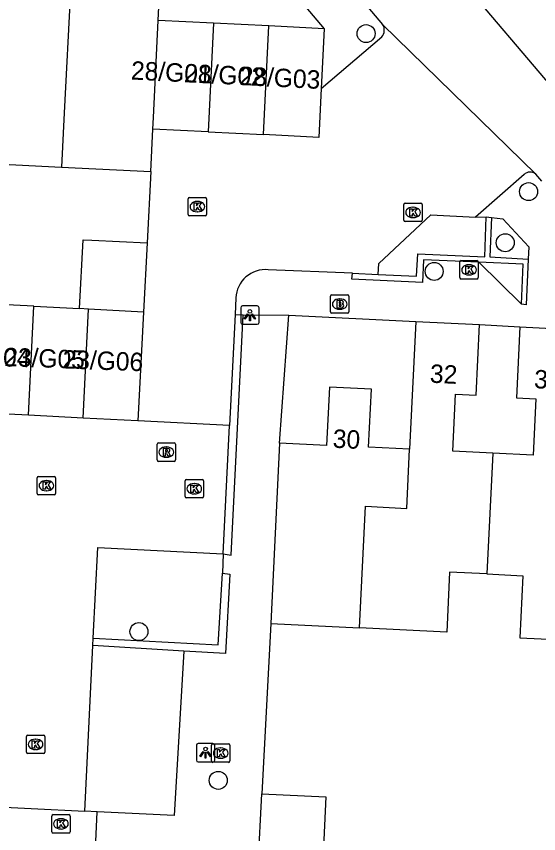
# Model space of a CAD drawing. Extents: x 162990 to 165007, y 383433 to 384336.
# Drawn here: x 164404.85 to 164433.25, y 383840 to 383884.42 of the extents above; entities that cross this region are included whole.
import ezdxf

# ---------------------------------------------------------------- set-up
doc = ezdxf.new("R2010")
doc.units = 0
for name, color, linetype in [('IMGEO_Boom', 7, 'Continuous'), ('IMGEO_Brandkraan', 7, 'Continuous'), ('IMGEO_Kolk', 7, 'Continuous'), ('IMGEO_Lichtpunt', 7, 'Continuous'), ('IMGEO_Muur', 7, 'Continuous'), ('IMGEO_Pand', 7, 'Continuous'), ('IMGEO_Pand_nummerreeks', 7, 'Continuous'), ('IMGEO_Rijbaan_lokaal_open', 7, 'Continuous'), ('IMGEO_Rioolput', 7, 'Continuous'), ('IMGEO_Voetpad_open', 7, 'Continuous')]:
    doc.layers.add(name, color=color, linetype=linetype)

msp = doc.modelspace()

# ---------------------------------------------------------------- linework, layer by layer
at = {"layer": 'IMGEO_Boom'}
for centre in [(164423.869, 383883.476), (164432.705, 383874.889), (164431.432, 383872.114), (164427.57, 383870.557), (164411.518, 383850.982), (164415.83, 383842.9)]:
    msp.add_circle(centre, 0.489, dxfattribs=at)
at = {"layer": 'IMGEO_Brandkraan'}
for p, q in [((164421.935, 383868.353), (164421.935, 383869.205)), ((164422.01, 383869.279), (164422.862, 383869.279)), ((164422.423, 383869.059), (164422.448, 383869.059)), ((164422.936, 383869.205), (164422.936, 383868.353)), ((164422.862, 383868.279), (164422.01, 383868.279)), ((164422.446, 383868.499), (164422.421, 383868.499))]:
    msp.add_line(p, q, dxfattribs=at)
for points in [[(164421.935, 383868.353), (164421.935, 383869.205)], [(164422.01, 383869.279), (164422.862, 383869.279)], [(164422.936, 383869.205), (164422.936, 383868.353)], [(164422.283, 383868.979), (164422.283, 383868.579), (164422.496, 383868.579)], [(164422.514, 383868.979), (164422.283, 383868.979)], [(164422.462, 383868.898), (164422.408, 383868.898), (164422.408, 383868.822)], [(164422.408, 383868.822), (164422.461, 383868.822)], [(164422.47, 383868.746), (164422.408, 383868.746), (164422.408, 383868.665)], [(164422.408, 383868.665), (164422.47, 383868.665)], [(164422.862, 383868.279), (164422.01, 383868.279)]]:
    msp.add_lwpolyline(points, dxfattribs=at)
for centre, radius, start, end in [((164422.012, 383869.203), 0.0765, 91.552, 178.448), ((164422.012, 383869.203), 0.0765, 91.552, 178.448), ((164422.86, 383869.203), 0.0765, 1.552, 88.448), ((164422.86, 383869.203), 0.0765, 1.552, 88.448), ((164422.463, 383868.86), 0.0379, 267.8285, 90.9355), ((164422.471, 383868.705), 0.0404, 269.8759, 90.5077), ((164422.502, 383868.83), 0.251, 268.6676, 293.5347), ((164422.518, 383868.834), 0.145, 59.4692, 91.5367), ((164422.543, 383868.881), 0.0922, 285.5137, 58.1501), ((164422.548, 383868.689), 0.105, 301.3115, 78.989), ((164422.012, 383868.355), 0.0765, 181.552, 268.448), ((164422.012, 383868.355), 0.0765, 181.552, 268.448), ((164422.86, 383868.355), 0.0765, 271.552, 358.448), ((164422.86, 383868.355), 0.0765, 271.552, 358.448)]:
    msp.add_arc(centre, radius, start, end, dxfattribs=at)
for centre, major_axis, ratio, start_param, end_param in [((164422.422, 383868.779), (-0.387, 0.002), 0.722429, 4.712389, 7.853982), ((164422.447, 383868.779), (-0.39, 0.002), 0.717154, 1.570796, 4.712389)]:
    msp.add_ellipse(centre, major_axis=major_axis, ratio=ratio, start_param=start_param, end_param=end_param, dxfattribs=at)
at = {"layer": 'IMGEO_Kolk'}
for p, q in [((164414.195, 383873.65), (164414.195, 383874.502)), ((164414.27, 383874.576), (164415.122, 383874.576)), ((164415.196, 383874.502), (164415.196, 383873.65)), ((164414.683, 383874.356), (164414.708, 383874.356)), ((164425.921, 383873.333), (164425.921, 383874.185)), ((164425.996, 383874.259), (164426.848, 383874.259)), ((164426.409, 383874.039), (164426.434, 383874.039)), ((164426.922, 383874.185), (164426.922, 383873.333)), ((164415.122, 383873.576), (164414.27, 383873.576)), ((164414.706, 383873.796), (164414.681, 383873.796)), ((164426.432, 383873.479), (164426.407, 383873.479)), ((164426.848, 383873.259), (164425.996, 383873.259)), ((164428.967, 383870.216), (164428.967, 383871.068)), ((164429.042, 383871.142), (164429.894, 383871.142)), ((164429.455, 383870.922), (164429.48, 383870.922)), ((164429.968, 383871.068), (164429.968, 383870.216)), ((164429.478, 383870.362), (164429.453, 383870.362)), ((164429.894, 383870.142), (164429.042, 383870.142)), ((164405.987, 383858.488), (164405.987, 383859.34)), ((164406.062, 383859.414), (164406.914, 383859.414)), ((164406.988, 383859.34), (164406.988, 383858.488)), ((164406.475, 383859.194), (164406.5, 383859.194)), ((164414.025, 383858.32), (164414.025, 383859.172)), ((164414.1, 383859.246), (164414.952, 383859.246)), ((164414.513, 383859.026), (164414.538, 383859.026)), ((164415.026, 383859.172), (164415.026, 383858.32)), ((164406.914, 383858.414), (164406.062, 383858.414)), ((164406.498, 383858.634), (164406.473, 383858.634)), ((164414.536, 383858.466), (164414.511, 383858.466)), ((164414.952, 383858.246), (164414.1, 383858.246)), ((164405.396, 383844.426), (164405.396, 383845.278)), ((164405.471, 383845.352), (164406.323, 383845.352)), ((164405.884, 383845.132), (164405.909, 383845.132)), ((164406.397, 383845.278), (164406.397, 383844.426)), ((164415.462, 383843.953), (164415.462, 383844.805)), ((164415.537, 383844.879), (164416.389, 383844.879)), ((164415.95, 383844.659), (164415.975, 383844.659)), ((164416.463, 383844.805), (164416.463, 383843.953)), ((164406.323, 383844.352), (164405.471, 383844.352)), ((164405.907, 383844.572), (164405.882, 383844.572)), ((164416.389, 383843.879), (164415.537, 383843.879)), ((164415.973, 383844.099), (164415.948, 383844.099)), ((164406.773, 383840.11), (164406.773, 383840.962)), ((164406.848, 383841.036), (164407.7, 383841.036)), ((164407.261, 383840.816), (164407.286, 383840.816)), ((164407.774, 383840.962), (164407.774, 383840.11)), ((164407.284, 383840.256), (164407.259, 383840.256)), ((164407.7, 383840.036), (164406.848, 383840.036))]:
    msp.add_line(p, q, dxfattribs=at)
for points in [[(164414.195, 383873.65), (164414.195, 383874.502)], [(164414.27, 383874.576), (164415.122, 383874.576)], [(164415.196, 383874.502), (164415.196, 383873.65)], [(164414.516, 383874.276), (164414.639, 383874.276), (164414.639, 383874.125), (164414.769, 383874.276), (164414.933, 383874.276), (164414.787, 383874.125), (164414.94, 383873.876), (164414.788, 383873.876), (164414.703, 383874.04), (164414.639, 383873.973), (164414.639, 383873.876), (164414.516, 383873.876), (164414.516, 383874.276)], [(164425.921, 383873.333), (164425.921, 383874.185)], [(164425.996, 383874.259), (164426.848, 383874.259)], [(164426.242, 383873.959), (164426.365, 383873.959), (164426.365, 383873.808), (164426.495, 383873.959), (164426.659, 383873.959), (164426.513, 383873.808), (164426.666, 383873.559), (164426.514, 383873.559), (164426.429, 383873.723), (164426.365, 383873.656), (164426.365, 383873.559), (164426.242, 383873.559), (164426.242, 383873.959)], [(164426.922, 383874.185), (164426.922, 383873.333)], [(164415.122, 383873.576), (164414.27, 383873.576)], [(164426.848, 383873.259), (164425.996, 383873.259)], [(164428.967, 383870.216), (164428.967, 383871.068)], [(164429.042, 383871.142), (164429.894, 383871.142)], [(164429.288, 383870.842), (164429.411, 383870.842), (164429.411, 383870.691), (164429.541, 383870.842), (164429.705, 383870.842), (164429.559, 383870.691), (164429.712, 383870.442), (164429.56, 383870.442), (164429.475, 383870.606), (164429.411, 383870.539), (164429.411, 383870.442), (164429.288, 383870.442), (164429.288, 383870.842)], [(164429.968, 383871.068), (164429.968, 383870.216)], [(164429.894, 383870.142), (164429.042, 383870.142)], [(164405.987, 383858.488), (164405.987, 383859.34)], [(164406.062, 383859.414), (164406.914, 383859.414)], [(164406.988, 383859.34), (164406.988, 383858.488)], [(164406.308, 383859.114), (164406.431, 383859.114), (164406.431, 383858.963), (164406.561, 383859.114), (164406.725, 383859.114), (164406.579, 383858.963), (164406.732, 383858.714), (164406.58, 383858.714), (164406.495, 383858.878), (164406.431, 383858.811), (164406.431, 383858.714), (164406.308, 383858.714), (164406.308, 383859.114)], [(164414.025, 383858.32), (164414.025, 383859.172)], [(164414.1, 383859.246), (164414.952, 383859.246)], [(164414.346, 383858.946), (164414.469, 383858.946), (164414.469, 383858.795), (164414.599, 383858.946), (164414.763, 383858.946), (164414.617, 383858.795), (164414.77, 383858.546), (164414.618, 383858.546), (164414.533, 383858.71), (164414.469, 383858.643), (164414.469, 383858.546), (164414.346, 383858.546), (164414.346, 383858.946)], [(164415.026, 383859.172), (164415.026, 383858.32)], [(164406.914, 383858.414), (164406.062, 383858.414)], [(164414.952, 383858.246), (164414.1, 383858.246)], [(164405.396, 383844.426), (164405.396, 383845.278)], [(164405.471, 383845.352), (164406.323, 383845.352)], [(164405.717, 383845.052), (164405.84, 383845.052), (164405.84, 383844.901), (164405.97, 383845.052), (164406.134, 383845.052), (164405.988, 383844.901), (164406.141, 383844.652), (164405.989, 383844.652), (164405.904, 383844.816), (164405.84, 383844.749), (164405.84, 383844.652), (164405.717, 383844.652), (164405.717, 383845.052)], [(164406.397, 383845.278), (164406.397, 383844.426)], [(164415.462, 383843.953), (164415.462, 383844.805)], [(164415.537, 383844.879), (164416.389, 383844.879)], [(164416.463, 383844.805), (164416.463, 383843.953)], [(164406.323, 383844.352), (164405.471, 383844.352)], [(164415.783, 383844.579), (164415.906, 383844.579), (164415.906, 383844.428), (164416.036, 383844.579), (164416.2, 383844.579), (164416.054, 383844.428), (164416.207, 383844.179), (164416.055, 383844.179), (164415.97, 383844.343), (164415.906, 383844.276), (164415.906, 383844.179), (164415.783, 383844.179), (164415.783, 383844.579)], [(164416.389, 383843.879), (164415.537, 383843.879)], [(164406.773, 383840.11), (164406.773, 383840.962)], [(164406.848, 383841.036), (164407.7, 383841.036)], [(164407.094, 383840.736), (164407.217, 383840.736), (164407.217, 383840.585), (164407.347, 383840.736), (164407.511, 383840.736), (164407.365, 383840.585), (164407.518, 383840.336), (164407.366, 383840.336), (164407.281, 383840.5), (164407.217, 383840.433), (164407.217, 383840.336), (164407.094, 383840.336), (164407.094, 383840.736)], [(164407.774, 383840.962), (164407.774, 383840.11)], [(164407.7, 383840.036), (164406.848, 383840.036)]]:
    msp.add_lwpolyline(points, dxfattribs=at)
for centre, start, end in [((164414.272, 383874.5), 91.552, 178.448), ((164414.272, 383874.5), 91.552, 178.448), ((164415.12, 383874.5), 1.552, 88.448), ((164415.12, 383874.5), 1.552, 88.448), ((164425.998, 383874.183), 91.552, 178.448), ((164425.998, 383874.183), 91.552, 178.448), ((164426.846, 383874.183), 1.552, 88.448), ((164426.846, 383874.183), 1.552, 88.448), ((164414.272, 383873.652), 181.552, 268.448), ((164414.272, 383873.652), 181.552, 268.448), ((164415.12, 383873.652), 271.552, 358.448), ((164415.12, 383873.652), 271.552, 358.448), ((164425.998, 383873.335), 181.552, 268.448), ((164425.998, 383873.335), 181.552, 268.448), ((164426.846, 383873.335), 271.552, 358.448), ((164426.846, 383873.335), 271.552, 358.448), ((164429.044, 383871.066), 91.552, 178.448), ((164429.044, 383871.066), 91.552, 178.448), ((164429.892, 383871.066), 1.552, 88.448), ((164429.892, 383871.066), 1.552, 88.448), ((164429.044, 383870.218), 181.552, 268.448), ((164429.044, 383870.218), 181.552, 268.448), ((164429.892, 383870.218), 271.552, 358.448), ((164429.892, 383870.218), 271.552, 358.448), ((164406.064, 383859.338), 91.552, 178.448), ((164406.064, 383859.338), 91.552, 178.448), ((164406.912, 383859.338), 1.552, 88.448), ((164406.912, 383859.338), 1.552, 88.448), ((164414.102, 383859.17), 91.552, 178.448), ((164414.102, 383859.17), 91.552, 178.448), ((164414.95, 383859.17), 1.552, 88.448), ((164414.95, 383859.17), 1.552, 88.448), ((164406.064, 383858.49), 181.552, 268.448), ((164406.064, 383858.49), 181.552, 268.448), ((164406.912, 383858.49), 271.552, 358.448), ((164406.912, 383858.49), 271.552, 358.448), ((164414.102, 383858.322), 181.552, 268.448), ((164414.102, 383858.322), 181.552, 268.448), ((164414.95, 383858.322), 271.552, 358.448), ((164414.95, 383858.322), 271.552, 358.448), ((164405.473, 383845.276), 91.552, 178.448), ((164405.473, 383845.276), 91.552, 178.448), ((164406.321, 383845.276), 1.552, 88.448), ((164406.321, 383845.276), 1.552, 88.448), ((164415.539, 383844.803), 91.552, 178.448), ((164415.539, 383844.803), 91.552, 178.448), ((164416.387, 383844.803), 1.552, 88.448), ((164416.387, 383844.803), 1.552, 88.448), ((164405.473, 383844.428), 181.552, 268.448), ((164405.473, 383844.428), 181.552, 268.448), ((164406.321, 383844.428), 271.552, 358.448), ((164406.321, 383844.428), 271.552, 358.448), ((164415.539, 383843.955), 181.552, 268.448), ((164415.539, 383843.955), 181.552, 268.448), ((164416.387, 383843.955), 271.552, 358.448), ((164416.387, 383843.955), 271.552, 358.448), ((164406.85, 383840.96), 91.552, 178.448), ((164406.85, 383840.96), 91.552, 178.448), ((164407.698, 383840.96), 1.552, 88.448), ((164407.698, 383840.96), 1.552, 88.448), ((164406.85, 383840.112), 181.552, 268.448), ((164406.85, 383840.112), 181.552, 268.448), ((164407.698, 383840.112), 271.552, 358.448), ((164407.698, 383840.112), 271.552, 358.448)]:
    msp.add_arc(centre, 0.0765, start, end, dxfattribs=at)
for centre, major_axis, ratio, start_param, end_param in [((164414.682, 383874.076), (-0.387, 0.002), 0.722429, 4.712389, 7.853982), ((164414.707, 383874.076), (-0.39, 0.002), 0.717154, 1.570796, 4.712389), ((164426.408, 383873.759), (-0.387, 0.002), 0.722429, 4.712389, 7.853982), ((164426.433, 383873.759), (-0.39, 0.002), 0.717154, 1.570796, 4.712389), ((164429.454, 383870.642), (-0.387, 0.002), 0.722429, 4.712389, 7.853982), ((164429.479, 383870.642), (-0.39, 0.002), 0.717154, 1.570796, 4.712389), ((164406.474, 383858.914), (-0.387, 0.002), 0.722429, 4.712389, 7.853982), ((164406.499, 383858.914), (-0.39, 0.002), 0.717154, 1.570796, 4.712389), ((164414.512, 383858.746), (-0.387, 0.002), 0.722429, 4.712389, 7.853982), ((164414.537, 383858.746), (-0.39, 0.002), 0.717154, 1.570796, 4.712389), ((164405.883, 383844.852), (-0.387, 0.002), 0.722429, 4.712389, 7.853982), ((164405.908, 383844.852), (-0.39, 0.002), 0.717154, 1.570796, 4.712389), ((164415.949, 383844.379), (-0.387, 0.002), 0.722429, 4.712389, 7.853982), ((164415.974, 383844.379), (-0.39, 0.002), 0.717154, 1.570796, 4.712389), ((164407.26, 383840.536), (-0.387, 0.002), 0.722429, 4.712389, 7.853982), ((164407.285, 383840.536), (-0.39, 0.002), 0.717154, 1.570796, 4.712389)]:
    msp.add_ellipse(centre, major_axis=major_axis, ratio=ratio, start_param=start_param, end_param=end_param, dxfattribs=at)
at = {"layer": 'IMGEO_Lichtpunt'}
for p, q in [((164417.052, 383868.582), (164417.052, 383867.775)), ((164417.052, 383868.582), (164417.052, 383867.775)), ((164417.954, 383868.677), (164417.146, 383868.677)), ((164417.954, 383868.677), (164417.146, 383868.677)), ((164418.048, 383867.775), (164418.048, 383868.582)), ((164418.048, 383867.775), (164418.048, 383868.582)), ((164417.146, 383867.681), (164417.954, 383867.681)), ((164417.146, 383867.681), (164417.954, 383867.681)), ((164414.639, 383844.806), (164414.639, 383843.999)), ((164414.639, 383844.806), (164414.639, 383843.999)), ((164415.541, 383844.901), (164414.733, 383844.901)), ((164415.541, 383844.901), (164414.733, 383844.901)), ((164415.635, 383843.999), (164415.635, 383844.806)), ((164415.635, 383843.999), (164415.635, 383844.806)), ((164414.733, 383843.905), (164415.541, 383843.905)), ((164414.733, 383843.905), (164415.541, 383843.905))]:
    msp.add_line(p, q, dxfattribs=at)
for points in [[(164417.426, 383868.246), (164417.465, 383868.218), (164417.277, 383867.956), (164417.239, 383867.983), (164417.426, 383868.246)], [(164417.528, 383868.198), (164417.575, 383868.198), (164417.575, 383867.876), (164417.528, 383867.876), (164417.528, 383868.198)], [(164417.638, 383868.218), (164417.676, 383868.245), (164417.863, 383867.983), (164417.824, 383867.955), (164417.638, 383868.218)], [(164415.013, 383844.47), (164415.052, 383844.442), (164414.864, 383844.18), (164414.826, 383844.207), (164415.013, 383844.47)], [(164415.115, 383844.422), (164415.162, 383844.422), (164415.162, 383844.1), (164415.115, 383844.1), (164415.115, 383844.422)], [(164415.225, 383844.442), (164415.263, 383844.469), (164415.45, 383844.207), (164415.411, 383844.179), (164415.225, 383844.442)]]:
    msp.add_lwpolyline(points, dxfattribs=at)
for centre in [(164417.551, 383868.38), (164415.138, 383844.604)]:
    msp.add_circle(centre, 0.0994, dxfattribs=at)
for centre, start, end in [((164417.146, 383868.582), 90, 180), ((164417.146, 383868.582), 90, 180), ((164417.954, 383868.582), 0, 90), ((164417.954, 383868.582), 0, 90), ((164417.146, 383867.775), 180, 270), ((164417.146, 383867.775), 180, 270), ((164417.954, 383867.775), 270, 0), ((164417.954, 383867.775), 270, 360), ((164414.733, 383844.806), 90, 180), ((164414.733, 383844.806), 90, 180), ((164415.541, 383844.806), 0, 90), ((164415.541, 383844.806), 0, 90), ((164414.733, 383843.999), 180, 270), ((164414.733, 383843.999), 180, 270), ((164415.541, 383843.999), 270, 0), ((164415.541, 383843.999), 270, 360)]:
    msp.add_arc(centre, 0.0946, start, end, dxfattribs=at)
at = {"layer": 'IMGEO_Muur'}
for points in [[(164424.531, 383870.391), (164426.603, 383870.302), (164426.676, 383871.511), (164430.324, 383871.343), (164430.389, 383873.512)], [(164430.389, 383873.512), (164430.679, 383873.491)], [(164430.679, 383873.491), (164430.604, 383871.352), (164432.673, 383871.217)], [(164429.993, 383871.051), (164426.995, 383871.181), (164426.942, 383869.961), (164423.088, 383870.133), (164423.132, 383870.451)], [(164432.316, 383868.775), (164432.412, 383870.947), (164429.993, 383871.051)], [(164432.673, 383871.217), (164432.577, 383868.738), (164432.316, 383868.775)], [(164423.132, 383870.451), (164424.531, 383870.391)], [(164416.092, 383855.201), (164416.53, 383855.142), (164417.191, 383868.197)], [(164416.741, 383868.219), (164416.44, 383862.191)], [(164416.741, 383868.219), (164417.191, 383868.197)], [(164416.092, 383855.201), (164416.44, 383862.191)], [(164409.035, 383850.624), (164415.821, 383850.271), (164416.057, 383854.153)], [(164416.057, 383854.153), (164416.468, 383854.102), (164416.228, 383849.794), (164413.957, 383849.928)], [(164409.015, 383850.221), (164409.035, 383850.624)], [(164413.957, 383849.928), (164409.015, 383850.221)]]:
    msp.add_lwpolyline(points, dxfattribs=at)
at = {"layer": 'IMGEO_Pand'}
for points in [[(164412.56, 383884.195), (164412.783, 383888.636), (164410.187, 383888.766), (164410.344, 383891.902), (164408.094, 383892.015), (164407.938, 383888.902), (164405.676, 383889.015)], [(164405.676, 383889.015), (164405.52, 383885.942), (164407.787, 383885.828), (164407.456, 383879.168), (164407.31, 383876.223)], [(164412.276, 383878.288), (164412.308, 383878.925), (164412.56, 383884.195)], [(164415.569, 383884.044), (164412.56, 383884.195)], [(164415.569, 383884.044), (164415.273, 383878.138)], [(164418.579, 383883.893), (164415.569, 383884.044)], [(164418.282, 383877.987), (164418.579, 383883.893)], [(164421.588, 383883.742), (164418.579, 383883.893)], [(164421.588, 383883.742), (164421.424, 383880.487)], [(164400.763, 383882.443), (164402.825, 383882.357), (164402.703, 383879.424), (164400.701, 383879.507), (164400.554, 383876.56), (164407.31, 383876.223)], [(164421.424, 383880.487), (164421.291, 383877.836), (164418.282, 383877.987)], [(164412.157, 383875.981), (164412.276, 383878.288)], [(164415.273, 383878.138), (164412.276, 383878.288)], [(164415.273, 383878.138), (164418.282, 383877.987)], [(164407.31, 383876.223), (164412.157, 383875.981)], [(164408.286, 383868.535), (164408.477, 383872.279), (164408.964, 383872.255), (164411.958, 383872.104)], [(164411.958, 383872.104), (164411.759, 383868.336)], [(164405.806, 383868.66), (164402.837, 383868.809)], [(164405.509, 383862.738), (164405.806, 383868.66)], [(164405.806, 383868.66), (164408.286, 383868.535)], [(164408.776, 383868.507), (164408.286, 383868.535)], [(164408.479, 383862.589), (164408.776, 383868.507)], [(164411.759, 383868.336), (164408.776, 383868.507)], [(164411.759, 383868.336), (164411.448, 383862.44)], [(164426.58, 383867.834), (164426.237, 383860.892)], [(164426.58, 383867.834), (164430.041, 383867.663)], [(164430.762, 383860.675), (164428.577, 383860.783), (164428.73, 383863.879), (164429.851, 383863.824), (164430.041, 383867.663)], [(164432.229, 383867.536), (164432.039, 383863.688), (164433.102, 383863.635), (164432.951, 383860.567), (164430.762, 383860.675)], [(164432.229, 383867.536), (164435.719, 383867.363), (164435.527, 383863.463)], [(164426.237, 383860.892), (164424.007, 383861.002), (164424.163, 383864.159), (164421.879, 383864.272), (164421.722, 383861.098), (164419.167, 383861.224)], [(164405.509, 383862.738), (164402.54, 383862.887)], [(164408.479, 383862.589), (164405.509, 383862.738)], [(164411.448, 383862.44), (164408.479, 383862.589)], [(164419.167, 383861.224), (164418.683, 383851.42)], [(164423.508, 383851.182), (164423.843, 383857.795), (164426.075, 383857.676), (164426.237, 383860.892)], [(164430.762, 383860.675), (164430.433, 383854.119)], [(164430.433, 383854.119), (164428.411, 383854.219), (164428.25, 383850.948), (164423.508, 383851.182)], [(164430.433, 383854.119), (164432.396, 383854.022), (164432.23, 383850.651), (164436.878, 383850.421)], [(164418.683, 383851.42), (164423.508, 383851.182)], [(164418.006, 383838.287), (164418.197, 383842.174)], [(164418.197, 383842.174), (164421.684, 383842.002), (164421.492, 383838.115)]]:
    msp.add_lwpolyline(points, dxfattribs=at)
at = {"layer": 'IMGEO_Rijbaan_lokaal_open'}
for points in [[(164405.792, 383900.372), (164410.509, 383900.794), (164424.769, 383883.979)], [(164429.784, 383888.809), (164428.16, 383887.395), (164434.857, 383879.509), (164435.741, 383880.286)], [(164424.769, 383883.979), (164433.089, 383875.833)], [(164421.424, 383880.487), (164424.715, 383883.298)], [(164412.157, 383875.981), (164411.958, 383872.104)], [(164432.456, 383875.826), (164429.821, 383873.503)], [(164433.424, 383875.462), (164433.089, 383875.833)], [(164424.531, 383870.391), (164424.557, 383870.991), (164427.381, 383873.628), (164429.821, 383873.503)], [(164423.132, 383870.451), (164418.541, 383870.649)], [(164416.786, 383869.118), (164416.741, 383868.219)], [(164416.44, 383862.191), (164411.448, 383862.44)], [(164409.035, 383850.624), (164409.281, 383855.558), (164416.092, 383855.201)], [(164408.567, 383841.226), (164409.015, 383850.221)], [(164402.729, 383841.517), (164408.567, 383841.226)]]:
    msp.add_lwpolyline(points, dxfattribs=at)
for centre, radius, start, end in [((164424.291, 383883.674), 0.567, 318.4339, 32.4985), ((164432.776, 383875.476), 0.475, 48.8152, 132.4519), ((164418.397, 383869.042), 1.613, 84.8876, 177.313)]:
    msp.add_arc(centre, radius, start, end, dxfattribs=at)
at = {"layer": 'IMGEO_Rioolput'}
for p, q in [((164412.503, 383860.309), (164412.503, 383861.161)), ((164412.578, 383861.235), (164413.43, 383861.235)), ((164413.504, 383861.161), (164413.504, 383860.309)), ((164412.991, 383861.015), (164413.016, 383861.015)), ((164413.43, 383860.235), (164412.578, 383860.235)), ((164413.014, 383860.455), (164412.989, 383860.455))]:
    msp.add_line(p, q, dxfattribs=at)
for points in [[(164412.503, 383860.309), (164412.503, 383861.161)], [(164412.578, 383861.235), (164413.43, 383861.235)], [(164413.504, 383861.161), (164413.504, 383860.309)], [(164413.092, 383860.933), (164412.84, 383860.935), (164412.84, 383860.535)], [(164412.84, 383860.535), (164412.964, 383860.535), (164412.964, 383860.697), (164412.975, 383860.697)], [(164413.018, 383860.854), (164412.964, 383860.854), (164412.964, 383860.773)], [(164412.964, 383860.773), (164413.016, 383860.773)], [(164413.022, 383860.668), (164413.093, 383860.535), (164413.233, 383860.535), (164413.168, 383860.661)], [(164413.43, 383860.235), (164412.578, 383860.235)]]:
    msp.add_lwpolyline(points, dxfattribs=at)
for centre, radius, start, end in [((164412.58, 383861.159), 0.0765, 91.552, 178.448), ((164412.58, 383861.159), 0.0765, 91.552, 178.448), ((164413.428, 383861.159), 0.0765, 1.552, 88.448), ((164413.428, 383861.159), 0.0765, 1.552, 88.448), ((164412.974, 383860.644), 0.0533, 26.0293, 88.6989), ((164413, 383860.962), 0.19, 274.7715, 282.9687), ((164413.024, 383860.758), 0.0964, 77.0061, 93.1865), ((164413.038, 383860.815), 0.0378, 276.6634, 79.6772), ((164413.091, 383860.823), 0.109, 350.3612, 89.416), ((164413.089, 383860.823), 0.112, 277.5842, 350.9817), ((164413.073, 383860.608), 0.108, 29.5134, 73.7905), ((164412.58, 383860.311), 0.0765, 181.552, 268.448), ((164412.58, 383860.311), 0.0765, 181.552, 268.448), ((164413.428, 383860.311), 0.0765, 271.552, 358.448), ((164413.428, 383860.311), 0.0765, 271.552, 358.448)]:
    msp.add_arc(centre, radius, start, end, dxfattribs=at)
for centre, major_axis, ratio, start_param, end_param in [((164412.99, 383860.735), (-0.387, 0.002), 0.722429, 4.712389, 7.853982), ((164413.015, 383860.735), (-0.39, 0.002), 0.717154, 1.570796, 4.712389)]:
    msp.add_ellipse(centre, major_axis=major_axis, ratio=ratio, start_param=start_param, end_param=end_param, dxfattribs=at)
at = {"layer": 'IMGEO_Voetpad_open'}
for points in [[(164413.781, 383892.971), (164421.588, 383883.742)], [(164429.821, 383873.503), (164430.389, 383873.512)], [(164430.679, 383873.491), (164431.295, 383873.409), (164432.717, 383871.886), (164432.673, 383871.217)], [(164432.316, 383868.775), (164429.993, 383871.051)], [(164417.191, 383868.197), (164419.66, 383868.171)], [(164419.167, 383861.224), (164419.66, 383868.171)], [(164419.66, 383868.171), (164426.58, 383867.834)], [(164430.041, 383867.663), (164432.229, 383867.536)], [(164416.092, 383855.201), (164416.057, 383854.153)], [(164418.683, 383851.42), (164418.197, 383842.174)], [(164413.957, 383849.928), (164413.428, 383840.984), (164409.245, 383841.192)], [(164409.245, 383841.192), (164408.567, 383841.226)], [(164409.143, 383838.785), (164409.245, 383841.192)]]:
    msp.add_lwpolyline(points, dxfattribs=at)

# ---------------------------------------------------------------- texts
at = {"layer": 'IMGEO_Pand_nummerreeks'}
for s, rotation, p in [('28/G01', 357.1275, (164411.064, 383880.986)), ('28/G02', 357.1275, (164413.957, 383880.841)), ('28/G03', 357.1275, (164416.972, 383880.689)), ('23/G04', 357.9494, (164401.216, 383865.5)), ('23/G05', 357.9494, (164404.176, 383865.415)), ('23/G06', 357.9494, (164407.347, 383865.286)), ('32', 357.1714, (164427.32, 383864.513)), ('34', 357.1622, (164432.986, 383864.214)), ('30', 357.1676, (164422.037, 383860.98))]:
    msp.add_text(s, height=1, rotation=rotation, dxfattribs=at).set_placement(p)

doc.saveas('drawing.dxf')
